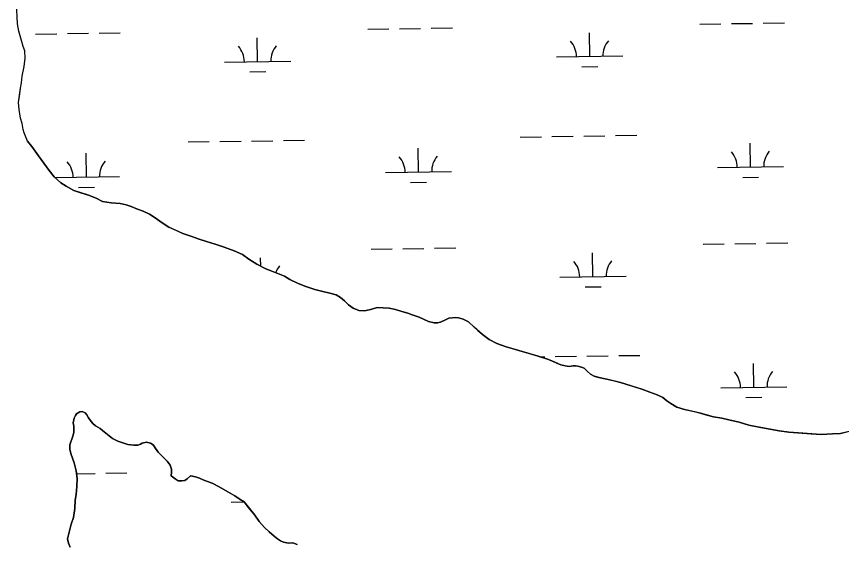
# Model space of a CAD drawing. Extents: x 3807117 to 3845308, y 337856 to 363736.
# Drawn here: x 3829117 to 3830364, y 360041 to 360840 of the extents above; entities that cross this region are included whole.
import ezdxf

# ---------------------------------------------------------------- set-up
doc = ezdxf.new("R2010")
doc.units = 0
doc.layers.add('V-TOPO-SHOR', color=7, linetype='Continuous')
doc.layers.add('V-WETL-SWMP', color=7, linetype='Continuous')

msp = doc.modelspace()

# ---------------------------------------------------------------- linework, layer by layer
at = {"layer": 'V-TOPO-SHOR'}
for points in [[(3829133.5, 360651.2), (3829128.6, 360663.4), (3829126.9, 360668.9), (3829125.3, 360678), (3829122.8, 360685.9), (3829121, 360699), (3829120.1, 360709.7), (3829121.2, 360718.8), (3829122.7, 360731.1), (3829124.2, 360739.1), (3829125.6, 360749.4), (3829128.2, 360764.1), (3829129.7, 360776.4), (3829129.6, 360787.5), (3829127.1, 360794.2), (3829124.2, 360803.3), (3829120.5, 360817.5), (3829118.4, 360828.2), (3829117.9, 360839.7)], [(3829133.5, 360651.2), (3829139.9, 360642.9), (3829150, 360628.8), (3829158.4, 360617.8), (3829166.1, 360606.8), (3829173.7, 360597.3), (3829184.1, 360587.9), (3829192.1, 360582.9), (3829203.7, 360576.7), (3829214, 360573.2), (3829225.5, 360569.4), (3829237.1, 360564.8), (3829246.6, 360559.7), (3829260.1, 360557.9), (3829273.6, 360556.9), (3829282.4, 360555), (3829289.9, 360552.3), (3829299.9, 360548.4), (3829308.2, 360545.4), (3829317.8, 360540.7), (3829327.8, 360534.1), (3829335.3, 360528.6), (3829347.3, 360520.9), (3829358.5, 360515.8), (3829368, 360511.6), (3829380.4, 360507.4), (3829393.1, 360502.7), (3829403.8, 360499.3), (3829417.3, 360495.5), (3829430.9, 360490.9), (3829445.6, 360485.1), (3829458.3, 360479.7), (3829467.9, 360472.7), (3829480.3, 360465.3), (3829493.8, 360457.9), (3829509.4, 360451.8), (3829521.7, 360446.8), (3829530.1, 360441.7), (3829542.4, 360435.9), (3829554, 360431.3), (3829567.9, 360426.7), (3829579.8, 360424), (3829590.5, 360421.4), (3829600.1, 360418.7), (3829606.4, 360414.8), (3829612.4, 360409.7), (3829618.5, 360403.9), (3829625.6, 360398.4), (3829634.4, 360395.3), (3829643.1, 360394.6), (3829653.8, 360397.1), (3829661.7, 360399.6), (3829679.9, 360398.6), (3829689.5, 360396.8), (3829699.4, 360393.7), (3829708.5, 360391), (3829714.9, 360388.3), (3829725.6, 360384.9), (3829739.6, 360378.7), (3829748.3, 360376.4), (3829753.1, 360376.5), (3829757.8, 360377.7), (3829765.3, 360381), (3829770.4, 360383.4), (3829780.7, 360384.7), (3829784.7, 360384), (3829791.8, 360382.1), (3829799.8, 360378.2), (3829808.6, 360370), (3829814.2, 360364.9), (3829821, 360358.6), (3829831, 360351.2), (3829843, 360345), (3829856.9, 360340), (3829870.8, 360336.2), (3829881.1, 360333.2), (3829889.9, 360330.5), (3829905, 360325.9), (3829919.3, 360321.3), (3829926.1, 360319), (3829934.4, 360315.1), (3829939.6, 360312.8), (3829946, 360311.3), (3829952.3, 360310.2), (3829957.9, 360311.4), (3829961.8, 360311.5), (3829965, 360311.1), (3829970.9, 360309.6), (3829974.5, 360308.1), (3829976.9, 360306.1), (3829979.7, 360303), (3829984.5, 360299.1), (3829990.1, 360295.6), (3829994.9, 360294.4), (3830001.6, 360292.9), (3830008.8, 360291.4), (3830020.3, 360288.8), (3830029.8, 360286.5), (3830039.4, 360283.4), (3830047.7, 360280.8), (3830063.2, 360275.8)], [(3830063.2, 360275.8), (3830074, 360271.6), (3830085.1, 360267.7), (3830093.5, 360263.8), (3830099.9, 360258.4), (3830105.9, 360254.5), (3830114.7, 360249), (3830126.2, 360245.6), (3830140.9, 360242.2), (3830150.8, 360239.9), (3830158.8, 360237.6), (3830170.3, 360234.2), (3830182.6, 360232.4), (3830193.3, 360229.7), (3830208.8, 360226.3), (3830223.5, 360221.7), (3830239, 360218.7), (3830255.3, 360215.8), (3830269.6, 360213.1), (3830283.9, 360211.3), (3830318, 360208.9), (3830333, 360207.9), (3830350.1, 360208.5), (3830362.3, 360209.4), (3830373.8, 360212)], [(3829511.3, 360049.7), (3829506.1, 360054), (3829498.5, 360060.6), (3829491.7, 360066.9), (3829483.7, 360075.9), (3829476.9, 360085.7), (3829467.7, 360097.4), (3829460.9, 360106), (3829454.9, 360109.5), (3829446.6, 360115), (3829436.2, 360121.2), (3829423.1, 360128.5), (3829412.4, 360134.3), (3829400.1, 360138.5), (3829393.3, 360141.6), (3829387.4, 360143.9), (3829380.2, 360145.4), (3829379.8, 360145.4), (3829374.8, 360140.6), (3829371.2, 360138.2), (3829366.5, 360137.4), (3829361, 360137.7), (3829356.6, 360140.4), (3829350.6, 360145.1), (3829350.9, 360150.6), (3829350.9, 360155.4), (3829349.2, 360161.3), (3829344.4, 360167.5), (3829337.6, 360174.2), (3829330.8, 360180.8), (3829328, 360185.1), (3829323.6, 360191.8), (3829319.6, 360194.5), (3829313.3, 360196), (3829306.6, 360194.8), (3829304.2, 360192.8), (3829300.3, 360191.5), (3829294, 360191.5), (3829285.3, 360192.6), (3829270.2, 360197.5), (3829261.9, 360201.4), (3829246.7, 360213.9), (3829243.5, 360216.6), (3829236, 360220.8), (3829232.4, 360224.4), (3829228, 360229.4), (3829225.6, 360233), (3829223.1, 360237.3), (3829220.7, 360240.4), (3829216, 360242.3), (3829212.4, 360241.9), (3829207.3, 360238.7), (3829205.8, 360236.3), (3829203.8, 360232.3), (3829202.7, 360225.2), (3829203.6, 360220.1), (3829203.6, 360217.3), (3829203.3, 360210.6), (3829201.8, 360205), (3829197.6, 360192), (3829197.7, 360184.9), (3829199.7, 360177.4), (3829203.8, 360164.8), (3829207.1, 360152.6), (3829208.4, 360141.1), (3829208.2, 360128.9), (3829207.1, 360117), (3829205.6, 360108.3), (3829205, 360096), (3829203.2, 360082.2), (3829199.7, 360071.9), (3829193.7, 360049.7), (3829195.3, 360043.4), (3829198.1, 360037.1)], [(3829541, 360041.4), (3829534.3, 360043.7), (3829528, 360043.6), (3829520.4, 360045.1), (3829515.7, 360047), (3829511.3, 360049.7)]]:
    msp.add_lwpolyline(points, dxfattribs=at)
at = {"layer": 'V-WETL-SWMP'}
for p, q in [((3829118.4, 360828.2), (3829116.8, 360859.9)), ((3829120.5, 360817.5), (3829118.4, 360828.2)), ((3830149.5, 360827.9), (3830181.5, 360828.4)), ((3830197.4, 360828.7), (3830229.4, 360829.1)), ((3830245.4, 360829.4), (3830277.4, 360829.9)), ((3829124.2, 360803.3), (3829120.5, 360817.5)), ((3829145.8, 360812.9), (3829177.7, 360813.4)), ((3829193.7, 360813.6), (3829225.7, 360814.1)), ((3829241.7, 360814.3), (3829273.7, 360814.8)), ((3829647.6, 360820.4), (3829679.6, 360820.9)), ((3829695.6, 360821.1), (3829727.6, 360821.6)), ((3829743.6, 360821.9), (3829775.6, 360822.3)), ((3829983.1, 360779), (3829982.6, 360815)), ((3829127.1, 360794.2), (3829124.2, 360803.3)), ((3829481.3, 360771.5), (3829480.7, 360807.5)), ((3829129.6, 360787.5), (3829127.1, 360794.2)), ((3829128.2, 360764.1), (3829129.7, 360776.4)), ((3829129.7, 360776.4), (3829129.6, 360787.5)), ((3829933.1, 360778.3), (3830033.1, 360779.8)), ((3829125.6, 360749.4), (3829128.2, 360764.1)), ((3829431.3, 360770.7), (3829531.2, 360772.2)), ((3829971.3, 360763.4), (3829995.3, 360763.8)), ((3829469.5, 360755.9), (3829493.5, 360756.2)), ((3829122.7, 360731.1), (3829124.2, 360739.1)), ((3829124.2, 360739.1), (3829125.6, 360749.4)), ((3829120.1, 360709.7), (3829122.7, 360731.1)), ((3829121, 360699), (3829120.1, 360709.7)), ((3829122.8, 360685.9), (3829121, 360699)), ((3829125.3, 360678), (3829122.8, 360685.9)), ((3829126.9, 360668.9), (3829125.3, 360678)), ((3829128.6, 360663.4), (3829126.9, 360668.9)), ((3829133.5, 360651.2), (3829128.6, 360663.4)), ((3829472.2, 360651.3), (3829504.2, 360651.7)), ((3829520.2, 360652), (3829552.2, 360652.5)), ((3829878.1, 360657.3), (3829910.1, 360657.8)), ((3829926.1, 360658.1), (3829958.1, 360658.5)), ((3829974.1, 360658.8), (3830006.1, 360659.3)), ((3830022.1, 360659.5), (3830054.1, 360660)), ((3829139.9, 360642.9), (3829133.5, 360651.2)), ((3829150, 360628.8), (3829139.9, 360642.9)), ((3829376.2, 360649.8), (3829408.2, 360650.3)), ((3829424.2, 360650.5), (3829456.2, 360651)), ((3829724.3, 360604.3), (3829723.7, 360640.3)), ((3830226.1, 360611.8), (3830225.6, 360647.8)), ((3829158.4, 360617.8), (3829150, 360628.8)), ((3829222.4, 360596.8), (3829221.9, 360632.8)), ((3829166.1, 360606.8), (3829158.4, 360617.8)), ((3829173.7, 360597.3), (3829166.1, 360606.8)), ((3829674.3, 360603.5), (3829774.3, 360605)), ((3830176.1, 360611.1), (3830276.1, 360612.6)), ((3829184.1, 360587.9), (3829173.7, 360597.3)), ((3829175.1, 360596.1), (3829272.4, 360597.5)), ((3829712.5, 360588.7), (3829736.5, 360589)), ((3830214.3, 360596.2), (3830238.3, 360596.6)), ((3829192.1, 360582.9), (3829184.1, 360587.9)), ((3829203.7, 360576.7), (3829192.1, 360582.9)), ((3829225.5, 360569.4), (3829203.7, 360576.7)), ((3829210.6, 360581.2), (3829234.6, 360581.5)), ((3829237.1, 360564.8), (3829225.5, 360569.4)), ((3829246.6, 360559.7), (3829237.1, 360564.8)), ((3829260.1, 360557.9), (3829246.6, 360559.7)), ((3829273.6, 360556.9), (3829260.1, 360557.9)), ((3829282.4, 360555), (3829273.6, 360556.9)), ((3829289.9, 360552.3), (3829282.4, 360555)), ((3829299.9, 360548.4), (3829289.9, 360552.3)), ((3829308.2, 360545.4), (3829299.9, 360548.4)), ((3829317.8, 360540.7), (3829308.2, 360545.4)), ((3829327.8, 360534.1), (3829317.8, 360540.7)), ((3829335.3, 360528.6), (3829327.8, 360534.1)), ((3829347.3, 360520.9), (3829335.3, 360528.6)), ((3829368, 360511.6), (3829347.3, 360520.9)), ((3829380.4, 360507.4), (3829368, 360511.6)), ((3829393.1, 360502.7), (3829380.4, 360507.4)), ((3829403.8, 360499.3), (3829393.1, 360502.7)), ((3829417.3, 360495.5), (3829403.8, 360499.3)), ((3829430.9, 360490.9), (3829417.3, 360495.5)), ((3829445.6, 360485.1), (3829430.9, 360490.9)), ((3829748.6, 360489.2), (3829780.6, 360489.7)), ((3830154.4, 360495.3), (3830186.4, 360495.8)), ((3830202.4, 360496), (3830234.4, 360496.5)), ((3830250.4, 360496.7), (3830282.4, 360497.2)), ((3829458.3, 360479.7), (3829445.6, 360485.1)), ((3829467.9, 360472.7), (3829458.3, 360479.7)), ((3829652.6, 360487.8), (3829684.6, 360488.3)), ((3829700.6, 360488.5), (3829732.6, 360489)), ((3829988.1, 360446.4), (3829987.5, 360482.4)), ((3829480.3, 360465.3), (3829467.9, 360472.7)), ((3829493.8, 360457.9), (3829480.3, 360465.3)), ((3829485.9, 360462.3), (3829485.7, 360474.8)), ((3829521.7, 360446.8), (3829493.8, 360457.9)), ((3829530.1, 360441.7), (3829521.7, 360446.8)), ((3829542.4, 360435.9), (3829530.1, 360441.7)), ((3829534.6, 360439.6), (3829536.2, 360439.6)), ((3829938.1, 360445.6), (3830038.1, 360447.1)), ((3829554, 360431.3), (3829542.4, 360435.9)), ((3829567.9, 360426.7), (3829554, 360431.3)), ((3829976.3, 360430.8), (3830000.3, 360431.1)), ((3829579.8, 360424), (3829567.9, 360426.7)), ((3829590.5, 360421.4), (3829579.8, 360424)), ((3829600.1, 360418.7), (3829590.5, 360421.4)), ((3829606.4, 360414.8), (3829600.1, 360418.7)), ((3829612.4, 360409.7), (3829606.4, 360414.8)), ((3829618.5, 360403.9), (3829612.4, 360409.7)), ((3829625.6, 360398.4), (3829618.5, 360403.9)), ((3829634.4, 360395.3), (3829625.6, 360398.4)), ((3829643.1, 360394.6), (3829634.4, 360395.3)), ((3829653.8, 360397.1), (3829643.1, 360394.6)), ((3829661.7, 360399.6), (3829653.8, 360397.1)), ((3829679.9, 360398.6), (3829661.7, 360399.6)), ((3829689.5, 360396.8), (3829679.9, 360398.6)), ((3829699.4, 360393.7), (3829689.5, 360396.8)), ((3829708.5, 360391), (3829699.4, 360393.7)), ((3829714.9, 360388.3), (3829708.5, 360391)), ((3829725.6, 360384.9), (3829714.9, 360388.3)), ((3829739.6, 360378.7), (3829725.6, 360384.9)), ((3829748.3, 360376.4), (3829739.6, 360378.7)), ((3829757.8, 360377.7), (3829753.1, 360376.5)), ((3829765.3, 360381), (3829757.8, 360377.7)), ((3829770.4, 360383.4), (3829765.3, 360381)), ((3829780.7, 360384.7), (3829770.4, 360383.4)), ((3829784.7, 360384), (3829780.7, 360384.7)), ((3829791.8, 360382.1), (3829784.7, 360384)), ((3829799.8, 360378.2), (3829791.8, 360382.1)), ((3829808.6, 360370), (3829799.8, 360378.2)), ((3829753.1, 360376.5), (3829748.3, 360376.4)), ((3829821, 360358.6), (3829808.6, 360370)), ((3829831, 360351.2), (3829821, 360358.6)), ((3829843, 360345), (3829831, 360351.2)), ((3829856.9, 360340), (3829843, 360345)), ((3829870.8, 360336.2), (3829856.9, 360340)), ((3829881.1, 360333.2), (3829870.8, 360336.2)), ((3829905, 360325.9), (3829881.1, 360333.2)), ((3830027, 360326.9), (3830059, 360327.3)), ((3829919.3, 360321.3), (3829905, 360325.9)), ((3829907.6, 360325.1), (3829915.1, 360325.2)), ((3829926.1, 360319), (3829919.3, 360321.3)), ((3829939.6, 360312.8), (3829926.1, 360319)), ((3829931, 360325.4), (3829963, 360325.9)), ((3829979, 360326.1), (3830011, 360326.6)), ((3830231.1, 360279.2), (3830230.6, 360315.2)), ((3829946, 360311.3), (3829939.6, 360312.8)), ((3829952.3, 360310.2), (3829946, 360311.3)), ((3829957.9, 360311.4), (3829952.3, 360310.2)), ((3829961.8, 360311.5), (3829957.9, 360311.4)), ((3829965, 360311.1), (3829961.8, 360311.5)), ((3829970.9, 360309.6), (3829965, 360311.1)), ((3829974.5, 360308.1), (3829970.9, 360309.6)), ((3829976.9, 360306.1), (3829974.5, 360308.1)), ((3829979.7, 360303), (3829976.9, 360306.1)), ((3829984.5, 360299.1), (3829979.7, 360303)), ((3829990.1, 360295.6), (3829984.5, 360299.1)), ((3830001.6, 360292.9), (3829990.1, 360295.6)), ((3830008.8, 360291.4), (3830001.6, 360292.9)), ((3830029.8, 360286.5), (3830008.8, 360291.4)), ((3830063.2, 360275.8), (3830029.8, 360286.5)), ((3830181.1, 360278.4), (3830281.1, 360279.9)), ((3830074, 360271.6), (3830063.2, 360275.8)), ((3830085.1, 360267.7), (3830074, 360271.6)), ((3830093.5, 360263.8), (3830085.1, 360267.7)), ((3830099.9, 360258.4), (3830093.5, 360263.8)), ((3830105.9, 360254.5), (3830099.9, 360258.4)), ((3830114.7, 360249), (3830105.9, 360254.5)), ((3830219.3, 360263.6), (3830243.3, 360263.9)), ((3829207.3, 360238.7), (3829212.4, 360241.9)), ((3829212.4, 360241.9), (3829216, 360242.3)), ((3829216, 360242.3), (3829220.7, 360240.4)), ((3829220.7, 360240.4), (3829223.1, 360237.3)), ((3830126.2, 360245.6), (3830114.7, 360249)), ((3830150.8, 360239.9), (3830126.2, 360245.6)), ((3830170.3, 360234.2), (3830150.8, 360239.9)), ((3829202.7, 360225.2), (3829203.8, 360232.3)), ((3829203.8, 360232.3), (3829205.8, 360236.3)), ((3829205.8, 360236.3), (3829207.3, 360238.7)), ((3829223.1, 360237.3), (3829225.6, 360233)), ((3829225.6, 360233), (3829228, 360229.4)), ((3829228, 360229.4), (3829232.4, 360224.4)), ((3830182.6, 360232.4), (3830170.3, 360234.2)), ((3830193.3, 360229.7), (3830182.6, 360232.4)), ((3830208.8, 360226.3), (3830193.3, 360229.7)), ((3829203.6, 360220.1), (3829202.7, 360225.2)), ((3829203.3, 360210.6), (3829203.6, 360217.3)), ((3829203.6, 360217.3), (3829203.6, 360220.1)), ((3829232.4, 360224.4), (3829236, 360220.8)), ((3829236, 360220.8), (3829243.5, 360216.6)), ((3829243.5, 360216.6), (3829246.7, 360213.9)), ((3830223.5, 360221.7), (3830208.8, 360226.3)), ((3830239, 360218.7), (3830223.5, 360221.7)), ((3830269.6, 360213.1), (3830239, 360218.7)), ((3830390.4, 360215.7), (3830362.3, 360209.4)), ((3829197.6, 360192), (3829201.8, 360205)), ((3829201.8, 360205), (3829203.3, 360210.6)), ((3829246.7, 360213.9), (3829261.9, 360201.4)), ((3830283.9, 360211.3), (3830269.6, 360213.1)), ((3830333, 360207.9), (3830283.9, 360211.3)), ((3830350.1, 360208.5), (3830333, 360207.9)), ((3830362.3, 360209.4), (3830350.1, 360208.5)), ((3829197.7, 360184.9), (3829197.6, 360192)), ((3829261.9, 360201.4), (3829270.2, 360197.5)), ((3829270.2, 360197.5), (3829285.3, 360192.6)), ((3829285.3, 360192.6), (3829294, 360191.5)), ((3829294, 360191.5), (3829300.3, 360191.5)), ((3829300.3, 360191.5), (3829304.2, 360192.8)), ((3829304.2, 360192.8), (3829306.6, 360194.8)), ((3829306.6, 360194.8), (3829313.3, 360196)), ((3829313.3, 360196), (3829319.6, 360194.5)), ((3829319.6, 360194.5), (3829323.6, 360191.8)), ((3829323.6, 360191.8), (3829330.8, 360180.8)), ((3829199.7, 360177.4), (3829197.7, 360184.9)), ((3829330.8, 360180.8), (3829344.4, 360167.5)), ((3829203.8, 360164.8), (3829199.7, 360177.4)), ((3829344.4, 360167.5), (3829349.2, 360161.3)), ((3829207.1, 360152.6), (3829203.8, 360164.8)), ((3829208.4, 360141.1), (3829207.1, 360152.6)), ((3829349.2, 360161.3), (3829350.9, 360155.4)), ((3829350.9, 360155.4), (3829350.9, 360150.6)), ((3829207.6, 360148.4), (3829235.7, 360148.8)), ((3829208.2, 360128.9), (3829208.4, 360141.1)), ((3829251.7, 360149.1), (3829283.7, 360149.5)), ((3829350.9, 360150.6), (3829350.6, 360145.1)), ((3829350.6, 360145.1), (3829356.6, 360140.4)), ((3829356.6, 360140.4), (3829361, 360137.7)), ((3829371.2, 360138.2), (3829374.8, 360140.6)), ((3829374.8, 360140.6), (3829379.8, 360145.4)), ((3829379.8, 360145.4), (3829380.2, 360145.4)), ((3829380.2, 360145.4), (3829387.4, 360143.9)), ((3829387.4, 360143.9), (3829393.3, 360141.6)), ((3829393.3, 360141.6), (3829400.1, 360138.5)), ((3829207.1, 360117), (3829208.2, 360128.9)), ((3829361, 360137.7), (3829366.5, 360137.4)), ((3829366.5, 360137.4), (3829371.2, 360138.2)), ((3829400.1, 360138.5), (3829412.4, 360134.3)), ((3829412.4, 360134.3), (3829423.1, 360128.5)), ((3829423.1, 360128.5), (3829436.2, 360121.2)), ((3829205.6, 360108.3), (3829207.1, 360117)), ((3829436.2, 360121.2), (3829446.6, 360115)), ((3829205, 360096), (3829205.6, 360108.3)), ((3829441.2, 360105.5), (3829461.1, 360105.8)), ((3829446.6, 360115), (3829454.9, 360109.5)), ((3829454.9, 360109.5), (3829460.9, 360106)), ((3829460.9, 360106), (3829476.9, 360085.7)), ((3829203.2, 360082.2), (3829205, 360096)), ((3829199.7, 360071.9), (3829203.2, 360082.2)), ((3829476.9, 360085.7), (3829483.7, 360075.9)), ((3829193.7, 360049.7), (3829199.7, 360071.9)), ((3829483.7, 360075.9), (3829491.7, 360066.9)), ((3829491.7, 360066.9), (3829498.5, 360060.6)), ((3829498.5, 360060.6), (3829506.1, 360054)), ((3829506.1, 360054), (3829511.3, 360049.7)), ((3829195.3, 360043.4), (3829193.7, 360049.7)), ((3829198.1, 360037.1), (3829195.3, 360043.4)), ((3829511.3, 360049.7), (3829515.7, 360047)), ((3829515.7, 360047), (3829520.4, 360045.1)), ((3829520.4, 360045.1), (3829528, 360043.6)), ((3829528, 360043.6), (3829534.3, 360043.7)), ((3829534.3, 360043.7), (3829541, 360041.4))]:
    msp.add_line(p, q, dxfattribs=at)
for centre, start, end in [((3829927.9, 360778.7), 0.0865, 41.6302), ((3830038.3, 360780.3), 140.0865, 181.6302), ((3829426, 360771.1), 0.0865, 41.6302), ((3829536.5, 360772.8), 140.0865, 181.6302), ((3829669, 360603.9), 0.0865, 41.6302), ((3829779.5, 360605.6), 140.0865, 181.6302), ((3830170.9, 360611.5), 0.0865, 41.6302), ((3830281.3, 360613.1), 140.0865, 181.6302), ((3829167.2, 360596.4), 0.0865, 41.6302), ((3829277.6, 360598.1), 140.0865, 181.6302), ((3829932.8, 360446), 0.0865, 41.6302), ((3830043.3, 360447.7), 140.0865, 181.6302), ((3829541.5, 360440.2), 140.0865, 160.1466), ((3830175.8, 360278.8), 0.0865, 41.6302), ((3830286.3, 360280.5), 140.0865, 181.6302)]:
    msp.add_arc(centre, 35.2, start, end, dxfattribs=at)

doc.saveas('drawing.dxf')
